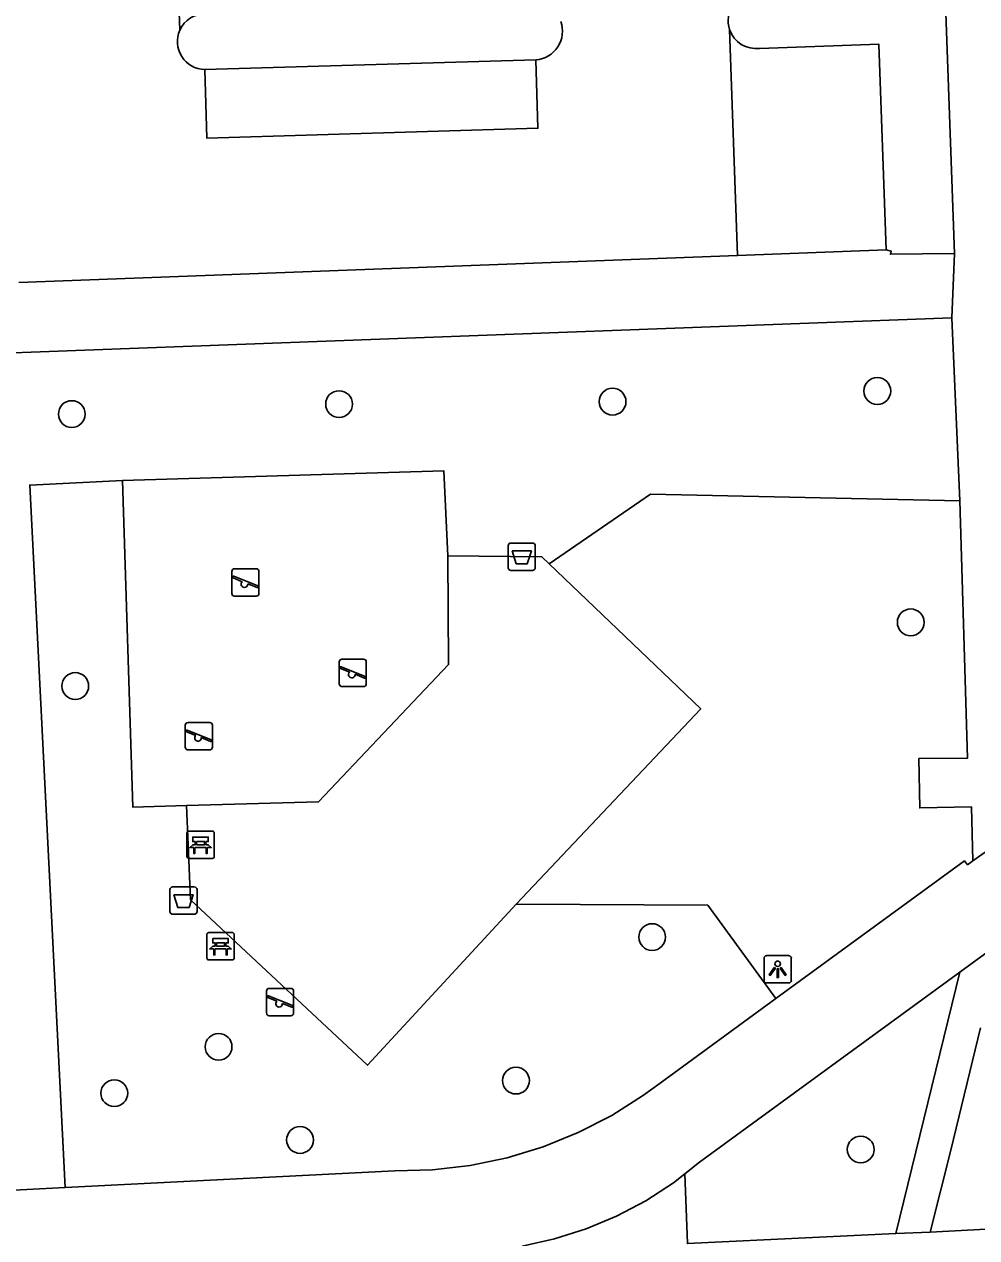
# Model space of a CAD drawing. Extents: x 161084 to 161928, y 385355 to 386522.
# Drawn here: x 161526.81 to 161561.57, y 386315.36 to 386359.64 of the extents above; entities that cross this region are included whole.
import ezdxf

# ---------------------------------------------------------------- set-up
doc = ezdxf.new("R2010")
doc.units = 0
for name, color, linetype in [('IMGEO_Afvalbak', 7, 'Continuous'), ('IMGEO_Bank', 7, 'Continuous'), ('IMGEO_Boom', 7, 'Continuous'), ('IMGEO_Fietspad_gesloten', 7, 'Continuous'), ('IMGEO_Groenvoorziening', 7, 'Continuous'), ('IMGEO_Lichtpunt', 7, 'Continuous'), ('IMGEO_Parkeervlak_open', 7, 'Continuous'), ('IMGEO_Rijbaan_lokaal_open', 7, 'Continuous'), ('IMGEO_Speelvoorziening', 7, 'Continuous'), ('IMGEO_Voetpad_open', 7, 'Continuous')]:
    doc.layers.add(name, color=color, linetype=linetype)

msp = doc.modelspace()

# ---------------------------------------------------------------- linework, layer by layer
at = {"layer": 'IMGEO_Afvalbak'}
for p, q in [((161544.47, 386339.814), (161544.47, 386340.614)), ((161544.47, 386340.614), (161544.47, 386339.814)), ((161544.57, 386340.714), (161545.36, 386340.714)), ((161545.36, 386340.714), (161544.57, 386340.714)), ((161545.46, 386340.614), (161545.46, 386339.814)), ((161545.46, 386339.814), (161545.46, 386340.614)), ((161545.36, 386339.714), (161544.57, 386339.714)), ((161544.57, 386339.714), (161545.36, 386339.714)), ((161532.126, 386327.267), (161532.126, 386328.067)), ((161532.126, 386328.067), (161532.126, 386327.267)), ((161532.226, 386328.167), (161533.016, 386328.167)), ((161533.016, 386328.167), (161532.226, 386328.167)), ((161533.116, 386328.067), (161533.116, 386327.267)), ((161533.116, 386327.267), (161533.116, 386328.067)), ((161533.016, 386327.167), (161532.226, 386327.167)), ((161532.226, 386327.167), (161533.016, 386327.167))]:
    msp.add_line(p, q, dxfattribs=at)
for points in [[(161544.613, 386340.428), (161545.317, 386340.428), (161545.168, 386339.958), (161544.762, 386339.958), (161544.613, 386340.428)], [(161532.269, 386327.881), (161532.973, 386327.881), (161532.824, 386327.411), (161532.418, 386327.411), (161532.269, 386327.881)]]:
    msp.add_lwpolyline(points, dxfattribs=at)
for centre, start, end in [((161544.57, 386340.614), 90, 180), ((161544.57, 386340.614), 90, 180), ((161545.36, 386340.614), 0, 90), ((161545.36, 386340.614), 360, 90), ((161544.57, 386339.814), 180, 270), ((161544.57, 386339.814), 180, 270), ((161545.36, 386339.814), 270, 0), ((161545.36, 386339.814), 270, 0), ((161532.226, 386328.067), 90, 180), ((161532.226, 386328.067), 90, 180), ((161533.016, 386328.067), 0, 90), ((161533.016, 386328.067), 360, 90), ((161532.226, 386327.267), 180, 270), ((161532.226, 386327.267), 180, 270), ((161533.016, 386327.267), 270, 0), ((161533.016, 386327.267), 270, 0)]:
    msp.add_arc(centre, 0.1, start, end, dxfattribs=at)
at = {"layer": 'IMGEO_Bank'}
for p, q in [((161532.744, 386329.279), (161532.744, 386330.12)), ((161532.744, 386330.12), (161532.744, 386329.279)), ((161532.819, 386330.204), (161533.66, 386330.204)), ((161533.66, 386330.204), (161532.819, 386330.204)), ((161533.744, 386330.129), (161533.744, 386329.288)), ((161533.744, 386329.288), (161533.744, 386330.129)), ((161533.441, 386329.602), (161533.048, 386329.602)), ((161533.053, 386329.71), (161533.053, 386329.816)), ((161533.097, 386329.816), (161533.097, 386329.71)), ((161533.385, 386329.822), (161533.103, 386329.822)), ((161533.103, 386329.704), (161533.385, 386329.704)), ((161533.391, 386329.71), (161533.391, 386329.816)), ((161533.435, 386329.816), (161533.435, 386329.71)), ((161533.669, 386329.204), (161532.828, 386329.204)), ((161532.828, 386329.204), (161533.669, 386329.204)), ((161533.548, 386326.503), (161534.389, 386326.503)), ((161534.389, 386326.503), (161533.548, 386326.503)), ((161533.473, 386325.578), (161533.473, 386326.419)), ((161533.473, 386326.419), (161533.473, 386325.578)), ((161533.782, 386326.009), (161533.782, 386326.115)), ((161533.826, 386326.115), (161533.826, 386326.009)), ((161534.114, 386326.121), (161533.832, 386326.121)), ((161533.832, 386326.003), (161534.114, 386326.003)), ((161534.12, 386326.009), (161534.12, 386326.115)), ((161534.164, 386326.115), (161534.164, 386326.009)), ((161534.473, 386326.428), (161534.473, 386325.587)), ((161534.473, 386325.587), (161534.473, 386326.428)), ((161534.17, 386325.901), (161533.777, 386325.901)), ((161534.398, 386325.503), (161533.557, 386325.503)), ((161533.557, 386325.503), (161534.398, 386325.503))]:
    msp.add_line(p, q, dxfattribs=at)
for points in [[(161533.047, 386329.822), (161532.961, 386329.822), (161532.961, 386329.983), (161533.524, 386329.983), (161533.524, 386329.822), (161533.441, 386329.822)], [(161532.991, 386329.602), (161532.849, 386329.602), (161532.961, 386329.704), (161533.047, 386329.704)], [(161533.041, 386329.595), (161533.041, 386329.388), (161532.998, 386329.388), (161532.998, 386329.595)], [(161533.441, 386329.704), (161533.524, 386329.704), (161533.636, 386329.602), (161533.497, 386329.602)], [(161533.491, 386329.595), (161533.491, 386329.388), (161533.447, 386329.388), (161533.447, 386329.595)], [(161533.72, 386325.901), (161533.578, 386325.901), (161533.69, 386326.003), (161533.776, 386326.003)], [(161533.776, 386326.121), (161533.69, 386326.121), (161533.69, 386326.282), (161534.253, 386326.282), (161534.253, 386326.121), (161534.17, 386326.121)], [(161534.17, 386326.003), (161534.253, 386326.003), (161534.365, 386325.901), (161534.226, 386325.901)], [(161533.77, 386325.894), (161533.77, 386325.687), (161533.727, 386325.687), (161533.727, 386325.894)], [(161534.22, 386325.894), (161534.22, 386325.687), (161534.176, 386325.687), (161534.176, 386325.894)]]:
    msp.add_lwpolyline(points, dxfattribs=at)
for centre, radius, start, end in [((161532.822, 386330.126), 0.0779, 92.4484, 184.2845), ((161532.822, 386330.126), 0.0779, 92.4484, 184.2845), ((161533.666, 386330.126), 0.0779, 2.4484, 94.2845), ((161533.666, 386330.126), 0.0779, 2.4484, 94.2845), ((161532.991, 386329.595), 0.00671, 2.8957, 87.1043), ((161533.048, 386329.595), 0.00671, 92.8957, 177.1043), ((161533.046, 386329.815), 0.00671, 2.8957, 87.1043), ((161533.046, 386329.711), 0.00671, 272.8957, 357.1043), ((161533.103, 386329.815), 0.00671, 92.8957, 177.1043), ((161533.103, 386329.711), 0.00671, 182.8957, 267.1043), ((161533.385, 386329.815), 0.00671, 2.8957, 87.1043), ((161533.385, 386329.711), 0.00671, 272.8957, 357.1043), ((161533.442, 386329.815), 0.00671, 92.8957, 177.1043), ((161533.442, 386329.711), 0.00671, 182.8957, 267.1043), ((161533.44, 386329.595), 0.00671, 2.8957, 87.1043), ((161533.497, 386329.595), 0.00671, 92.8957, 177.1043), ((161532.822, 386329.282), 0.0779, 182.4484, 274.2845), ((161532.822, 386329.282), 0.0779, 182.4484, 274.2845), ((161533.666, 386329.282), 0.0779, 272.4484, 4.2845), ((161533.666, 386329.282), 0.0779, 272.4484, 4.2845), ((161533.551, 386326.425), 0.0779, 92.4484, 184.2845), ((161533.551, 386326.425), 0.0779, 92.4484, 184.2845), ((161534.395, 386326.425), 0.0779, 2.4484, 94.2845), ((161534.395, 386326.425), 0.0779, 2.4484, 94.2845), ((161533.775, 386326.114), 0.00671, 2.8957, 87.1043), ((161533.775, 386326.01), 0.00671, 272.8957, 357.1043), ((161533.832, 386326.114), 0.00671, 92.8957, 177.1043), ((161533.832, 386326.01), 0.00671, 182.8957, 267.1043), ((161534.114, 386326.114), 0.00671, 2.8957, 87.1043), ((161534.114, 386326.01), 0.00671, 272.8957, 357.1043), ((161534.171, 386326.114), 0.00671, 92.8957, 177.1043), ((161534.171, 386326.01), 0.00671, 182.8957, 267.1043), ((161533.551, 386325.581), 0.0779, 182.4484, 274.2845), ((161533.551, 386325.581), 0.0779, 182.4484, 274.2845), ((161533.72, 386325.894), 0.00671, 2.8957, 87.1043), ((161533.777, 386325.894), 0.00671, 92.8957, 177.1043), ((161534.169, 386325.894), 0.00671, 2.8957, 87.1043), ((161534.226, 386325.894), 0.00671, 92.8957, 177.1043), ((161534.395, 386325.581), 0.0779, 272.4484, 4.2845), ((161534.395, 386325.581), 0.0779, 272.4484, 4.2845)]:
    msp.add_arc(centre, radius, start, end, dxfattribs=at)
at = {"layer": 'IMGEO_Boom'}
for centre in [(161548.279, 386345.873), (161557.941, 386346.261), (161538.3, 386345.782), (161528.546, 386345.419), (161559.162, 386337.819), (161528.672, 386335.495), (161549.724, 386326.334), (161533.902, 386322.331), (161544.755, 386321.099), (161530.097, 386320.639), (161536.876, 386318.932), (161557.335, 386318.585)]:
    msp.add_circle(centre, 0.489, dxfattribs=at)
at = {"layer": 'IMGEO_Fietspad_gesloten'}
for points in [[(161561.432, 386329.112), (161563.28, 386330.414), (161563.347, 386330.473), (161563.408, 386330.538), (161563.464, 386330.607), (161563.513, 386330.682), (161563.555, 386330.761), (161563.59, 386330.843), (161563.617, 386330.928), (161563.637, 386331.015), (161563.649, 386331.103), (161563.65, 386331.116), (161563.721, 386332.089), (161563.653, 386333.65)], [(161554.243, 386324.093), (161561.122, 386329.117), (161561.233, 386328.976), (161561.432, 386329.112)], [(161568.499, 386328.806), (161567.502, 386328.792), (161566.524, 386328.699), (161566.343, 386328.683), (161566.165, 386328.651), (161565.99, 386328.603), (161565.82, 386328.539), (161565.657, 386328.461), (161565.501, 386328.368), (161565.406, 386328.302), (161560.955, 386325.052)], [(161560.955, 386325.052), (161551.457, 386318.117), (161550.913, 386317.691)], [(161554.243, 386324.093), (161550.018, 386321.008), (161549.414, 386320.565), (161548.249, 386319.83), (161547.023, 386319.201), (161545.746, 386318.685), (161544.428, 386318.284), (161543.079, 386318.003), (161541.711, 386317.844), (161540.334, 386317.807), (161528.299, 386317.195)], [(161550.913, 386317.691), (161550.507, 386317.373), (161549.494, 386316.716), (161548.427, 386316.153), (161547.314, 386315.687), (161546.164, 386315.322), (161544.986, 386315.062)], [(161525.491, 386317.052), (161528.299, 386317.195)]]:
    msp.add_lwpolyline(points, dxfattribs=at)
at = {"layer": 'IMGEO_Groenvoorziening'}
for points in [[(161542.268, 386340.252), (161542.119, 386343.352), (161530.397, 386342.993)], [(161528.299, 386317.195), (161527.014, 386342.828), (161530.397, 386342.993)], [(161530.397, 386342.993), (161530.775, 386331.074), (161532.726, 386331.141)], [(161560.956, 386342.258), (161549.662, 386342.496), (161545.971, 386339.956)], [(161544.759, 386327.536), (161551.752, 386327.504), (161554.048, 386324.359), (161554.243, 386324.093)]]:
    msp.add_lwpolyline(points, dxfattribs=at)
at = {"layer": 'IMGEO_Lichtpunt'}
for p, q in [((161553.807, 386325.562), (161553.807, 386324.755)), ((161553.807, 386325.562), (161553.807, 386324.755)), ((161554.709, 386325.657), (161553.901, 386325.657)), ((161554.709, 386325.657), (161553.901, 386325.657)), ((161554.803, 386324.755), (161554.803, 386325.562)), ((161554.803, 386324.755), (161554.803, 386325.562)), ((161553.901, 386324.661), (161554.709, 386324.661)), ((161553.901, 386324.661), (161554.709, 386324.661))]:
    msp.add_line(p, q, dxfattribs=at)
for points in [[(161554.181, 386325.226), (161554.22, 386325.198), (161554.032, 386324.936), (161553.994, 386324.963), (161554.181, 386325.226)], [(161554.283, 386325.178), (161554.33, 386325.178), (161554.33, 386324.856), (161554.283, 386324.856), (161554.283, 386325.178)], [(161554.393, 386325.198), (161554.431, 386325.225), (161554.618, 386324.963), (161554.579, 386324.935), (161554.393, 386325.198)]]:
    msp.add_lwpolyline(points, dxfattribs=at)
msp.add_circle((161554.306, 386325.36), 0.0994, dxfattribs=at)
for centre, start, end in [((161553.901, 386325.562), 90, 180), ((161553.901, 386325.562), 90, 180), ((161554.709, 386325.562), 0, 90), ((161554.709, 386325.562), 0, 90), ((161553.901, 386324.755), 180, 270), ((161553.901, 386324.755), 180, 270), ((161554.709, 386324.755), 270, 0), ((161554.709, 386324.755), 270, 360)]:
    msp.add_arc(centre, 0.0946, start, end, dxfattribs=at)
at = {"layer": 'IMGEO_Parkeervlak_open'}
for points in [[(161553.651, 386358.762), (161557.999, 386358.911), (161558.266, 386351.415)], [(161533.397, 386357.989), (161545.479, 386358.347)]]:
    msp.add_lwpolyline(points, dxfattribs=at)
for centre, radius, start, end in [((161533.418, 386359.012), 1.018, 88.9916, 155.6918), ((161553.521, 386359.777), 1.023, 198.4524, 277.3219)]:
    msp.add_arc(centre, radius, start, end, dxfattribs=at)
at = {"layer": 'IMGEO_Rijbaan_lokaal_open'}
for points in [[(161532.49, 386359.431), (161531.701, 386380.663)], [(161552.844, 386351.211), (161552.55, 386359.453)], [(161545.479, 386358.347), (161545.553, 386355.848), (161533.471, 386355.49), (161533.397, 386357.989)], [(161552.844, 386351.211), (161526.609, 386350.226)]]:
    msp.add_lwpolyline(points, dxfattribs=at)
for centre, radius, start, end in [((161553.518, 386359.779), 1.021, 146.7394, 198.5968), ((161545.409, 386359.387), 1.042, 273.861, 19.9989), ((161533.42, 386359.01), 1.021, 155.6431, 268.6957)]:
    msp.add_arc(centre, radius, start, end, dxfattribs=at)
at = {"layer": 'IMGEO_Speelvoorziening'}
for p, q in [((161534.486, 386339.775), (161535.276, 386339.775)), ((161535.276, 386339.775), (161534.486, 386339.775)), ((161534.386, 386338.875), (161534.386, 386339.675)), ((161534.386, 386339.675), (161534.386, 386338.875)), ((161534.769, 386339.303), (161534.43, 386339.44)), ((161534.455, 386339.5), (161535.331, 386339.147)), ((161535.376, 386339.675), (161535.376, 386338.875)), ((161535.376, 386338.875), (161535.376, 386339.675)), ((161535.307, 386339.087), (161534.967, 386339.224)), ((161535.276, 386338.775), (161534.486, 386338.775)), ((161534.486, 386338.775), (161535.276, 386338.775)), ((161538.304, 386335.575), (161538.304, 386336.375)), ((161538.304, 386336.375), (161538.304, 386335.575)), ((161538.373, 386336.2), (161539.249, 386335.847)), ((161538.404, 386336.475), (161539.194, 386336.475)), ((161539.194, 386336.475), (161538.404, 386336.475)), ((161539.294, 386336.375), (161539.294, 386335.575)), ((161539.294, 386335.575), (161539.294, 386336.375)), ((161538.687, 386336.003), (161538.348, 386336.14)), ((161539.225, 386335.787), (161538.885, 386335.924)), ((161539.194, 386335.475), (161538.404, 386335.475)), ((161538.404, 386335.475), (161539.194, 386335.475)), ((161532.688, 386333.265), (161532.688, 386334.065)), ((161532.688, 386334.065), (161532.688, 386333.265)), ((161532.788, 386334.165), (161533.578, 386334.165)), ((161533.578, 386334.165), (161532.788, 386334.165)), ((161533.678, 386334.065), (161533.678, 386333.265)), ((161533.678, 386333.265), (161533.678, 386334.065)), ((161533.071, 386333.693), (161532.732, 386333.83)), ((161532.757, 386333.89), (161533.633, 386333.537)), ((161533.609, 386333.477), (161533.269, 386333.614)), ((161533.578, 386333.165), (161532.788, 386333.165)), ((161532.788, 386333.165), (161533.578, 386333.165)), ((161535.65, 386323.565), (161535.65, 386324.365)), ((161535.65, 386324.365), (161535.65, 386323.565)), ((161535.75, 386324.465), (161536.54, 386324.465)), ((161536.54, 386324.465), (161535.75, 386324.465)), ((161536.64, 386324.365), (161536.64, 386323.565)), ((161536.64, 386323.565), (161536.64, 386324.365)), ((161536.033, 386323.993), (161535.694, 386324.13)), ((161535.719, 386324.19), (161536.595, 386323.837)), ((161536.571, 386323.777), (161536.231, 386323.914)), ((161536.54, 386323.465), (161535.75, 386323.465)), ((161535.75, 386323.465), (161536.54, 386323.465))]:
    msp.add_line(p, q, dxfattribs=at)
for centre, radius, start, end in [((161534.486, 386339.675), 0.1, 90, 180), ((161534.486, 386339.675), 0.1, 90, 180), ((161535.276, 386339.675), 0.1, 0, 90), ((161535.276, 386339.675), 0.1, 360, 90), ((161534.443, 386339.47), 0.0327, 68.078, 248.078), ((161534.848, 386339.213), 0.12, 130.9928, 5.1632), ((161534.486, 386338.875), 0.1, 180, 270), ((161534.486, 386338.875), 0.1, 180, 270), ((161535.276, 386338.875), 0.1, 270, 0), ((161535.276, 386338.875), 0.1, 270, 0), ((161535.319, 386339.117), 0.0327, 248.078, 68.078), ((161538.404, 386336.375), 0.1, 90, 180), ((161538.404, 386336.375), 0.1, 90, 180), ((161538.361, 386336.17), 0.0327, 68.078, 248.078), ((161539.194, 386336.375), 0.1, 0, 90), ((161539.194, 386336.375), 0.1, 360, 90), ((161538.766, 386335.913), 0.12, 130.9928, 5.1632), ((161539.237, 386335.817), 0.0327, 248.078, 68.078), ((161538.404, 386335.575), 0.1, 180, 270), ((161538.404, 386335.575), 0.1, 180, 270), ((161539.194, 386335.575), 0.1, 270, 0), ((161539.194, 386335.575), 0.1, 270, 0), ((161532.788, 386334.065), 0.1, 90, 180), ((161532.788, 386334.065), 0.1, 90, 180), ((161533.578, 386334.065), 0.1, 0, 90), ((161533.578, 386334.065), 0.1, 360, 90), ((161532.745, 386333.86), 0.0327, 68.078, 248.078), ((161533.15, 386333.603), 0.12, 130.9928, 5.1632), ((161533.621, 386333.507), 0.0327, 248.078, 68.078), ((161532.788, 386333.265), 0.1, 180, 270), ((161532.788, 386333.265), 0.1, 180, 270), ((161533.578, 386333.265), 0.1, 270, 0), ((161533.578, 386333.265), 0.1, 270, 0), ((161535.75, 386324.365), 0.1, 90, 180), ((161535.75, 386324.365), 0.1, 90, 180), ((161536.54, 386324.365), 0.1, 0, 90), ((161536.54, 386324.365), 0.1, 360, 90), ((161535.707, 386324.16), 0.0327, 68.078, 248.078), ((161536.112, 386323.903), 0.12, 130.9928, 5.1632), ((161536.583, 386323.807), 0.0327, 248.078, 68.078), ((161535.75, 386323.565), 0.1, 180, 270), ((161535.75, 386323.565), 0.1, 180, 270), ((161536.54, 386323.565), 0.1, 270, 0), ((161536.54, 386323.565), 0.1, 270, 0)]:
    msp.add_arc(centre, radius, start, end, dxfattribs=at)
at = {"layer": 'IMGEO_Voetpad_open'}
for points in [[(161558.165, 386423.18), (161560.76, 386351.284)], [(161558.266, 386351.415), (161552.844, 386351.211)], [(161560.76, 386351.284), (161558.422, 386351.248), (161558.441, 386351.366), (161558.266, 386351.415)], [(161560.76, 386351.284), (161560.66, 386348.927)], [(161524.121, 386347.565), (161560.66, 386348.927)], [(161560.66, 386348.927), (161560.956, 386342.258)], [(161560.956, 386342.258), (161561.226, 386332.858), (161559.454, 386332.848), (161559.492, 386331.049), (161561.374, 386331.087), (161561.432, 386329.112)], [(161542.268, 386340.252), (161542.298, 386336.279), (161537.552, 386331.265), (161532.726, 386331.141)], [(161545.971, 386339.956), (161545.699, 386340.216), (161542.268, 386340.252)], [(161545.971, 386339.956), (161551.498, 386334.663), (161544.759, 386327.536)], [(161532.726, 386331.141), (161532.878, 386327.697), (161539.342, 386321.661), (161544.759, 386327.536)], [(161560.955, 386325.052), (161558.612, 386315.514)], [(161559.868, 386315.569), (161560.629, 386318.555), (161561.706, 386323.026)], [(161608.353, 386318.221), (161605.016, 386318.038), (161565.325, 386315.863), (161559.868, 386315.569)], [(161558.612, 386315.514), (161551.01, 386315.15), (161550.913, 386317.691)], [(161558.612, 386315.514), (161559.868, 386315.569)]]:
    msp.add_lwpolyline(points, dxfattribs=at)

doc.saveas('drawing.dxf')
